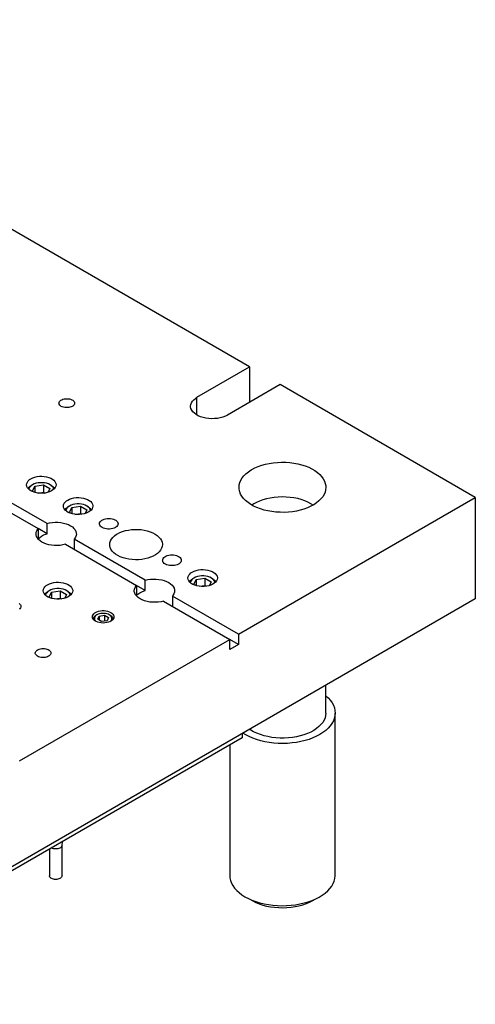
# Model space of a CAD drawing. Header units: inches. Extents: x 3 to 351, y 4 to 271.
# Tile 356 of 530: x 178 to 187, y 248 to 268. Entities that reach past the tile are written whole.
import ezdxf

# ---------------------------------------------------------------- set-up
doc = ezdxf.new("R2010")
doc.units = ezdxf.units.IN
doc.header["$LTSCALE"] = 0.5
doc.header["$MEASUREMENT"] = 0
doc.layers.add('DST', color=7, linetype='Continuous')

msp = doc.modelspace()

# ---------------------------------------------------------------- linework, layer by layer
at = {"layer": 'DST', "color": 254, "linetype": 'Continuous'}
for p, q in [((182.66, 260.843), (170.551, 267.834)), ((181.599, 260.231), (182.66, 260.843)), ((182.66, 260.843), (182.66, 260.129)), ((183.279, 260.486), (182.218, 259.873)), ((187.212, 258.215), (183.279, 260.486)), ((178.818, 260.113), (178.82, 260.129)), ((178.819, 260.105), (178.818, 260.113)), ((178.82, 260.129), (178.827, 260.144)), ((178.827, 260.144), (178.839, 260.158)), ((178.839, 260.158), (178.855, 260.171)), ((178.855, 260.171), (178.874, 260.182)), ((178.874, 260.182), (178.896, 260.191)), ((178.896, 260.191), (178.921, 260.198)), ((178.921, 260.198), (178.947, 260.202)), ((178.947, 260.202), (178.974, 260.203)), ((178.974, 260.203), (179.001, 260.202)), ((179.001, 260.202), (179.028, 260.198)), ((179.028, 260.198), (179.052, 260.191)), ((179.052, 260.191), (179.075, 260.182)), ((179.075, 260.182), (179.094, 260.171)), ((179.094, 260.171), (179.11, 260.158)), ((179.11, 260.158), (179.121, 260.144)), ((179.121, 260.144), (179.128, 260.129)), ((179.128, 260.129), (179.13, 260.113)), ((179.13, 260.113), (179.128, 260.098)), ((181.475, 260.086), (181.487, 260.12)), ((181.487, 260.12), (181.507, 260.152)), ((181.507, 260.152), (181.534, 260.182)), ((181.534, 260.182), (181.568, 260.21)), ((181.568, 260.21), (181.599, 260.231)), ((178.823, 260.09), (178.819, 260.105)), ((178.833, 260.075), (178.823, 260.09)), ((178.846, 260.062), (178.833, 260.075)), ((178.864, 260.049), (178.846, 260.062)), ((178.885, 260.039), (178.864, 260.049)), ((178.908, 260.031), (178.885, 260.039)), ((178.934, 260.026), (178.908, 260.031)), ((178.961, 260.023), (178.934, 260.026)), ((178.988, 260.023), (178.961, 260.023)), ((179.015, 260.026), (178.988, 260.023)), ((179.04, 260.031), (179.015, 260.026)), ((179.064, 260.039), (179.04, 260.031)), ((179.085, 260.049), (179.064, 260.039)), ((179.094, 260.055), (179.085, 260.049)), ((179.11, 260.068), (179.094, 260.055)), ((179.121, 260.082), (179.11, 260.068)), ((179.128, 260.098), (179.121, 260.082)), ((181.471, 260.052), (181.475, 260.086)), ((181.472, 260.038), (181.471, 260.052)), ((181.479, 260.004), (181.472, 260.038)), ((181.494, 259.971), (181.479, 260.004)), ((181.517, 259.939), (181.494, 259.971)), ((181.547, 259.91), (181.517, 259.939)), ((181.584, 259.883), (181.547, 259.91)), ((181.626, 259.859), (181.584, 259.883)), ((181.674, 259.839), (181.626, 259.859)), ((181.726, 259.823), (181.674, 259.839)), ((181.781, 259.81), (181.726, 259.823)), ((181.838, 259.803), (181.781, 259.81)), ((181.897, 259.8), (181.838, 259.803)), ((181.956, 259.801), (181.897, 259.8)), ((182.015, 259.807), (181.956, 259.801)), ((182.071, 259.817), (182.015, 259.807)), ((182.124, 259.832), (182.071, 259.817)), ((182.174, 259.851), (182.124, 259.832)), ((182.218, 259.873), (182.174, 259.851)), ((183.139, 258.913), (183.222, 258.921)), ((183.222, 258.921), (183.305, 258.924)), ((183.305, 258.924), (183.389, 258.923)), ((183.389, 258.923), (183.472, 258.917)), ((182.588, 258.693), (182.637, 258.733)), ((182.637, 258.733), (182.692, 258.769)), ((182.692, 258.769), (182.704, 258.776)), ((182.704, 258.776), (182.766, 258.809)), ((182.766, 258.809), (182.833, 258.838)), ((182.833, 258.838), (182.905, 258.863)), ((182.905, 258.863), (182.98, 258.884)), ((182.98, 258.884), (183.058, 258.901)), ((183.058, 258.901), (183.139, 258.913)), ((183.472, 258.917), (183.553, 258.906)), ((183.553, 258.906), (183.633, 258.891)), ((183.633, 258.891), (183.71, 258.872)), ((183.71, 258.872), (183.783, 258.849)), ((183.783, 258.849), (183.852, 258.822)), ((183.852, 258.822), (183.916, 258.791)), ((183.916, 258.791), (183.975, 258.756)), ((183.975, 258.756), (184.027, 258.719)), ((178.169, 258.498), (178.181, 258.525)), ((178.181, 258.525), (178.2, 258.551)), ((178.2, 258.551), (178.226, 258.575)), ((178.226, 258.575), (178.252, 258.591)), ((178.252, 258.591), (178.289, 258.609)), ((178.289, 258.609), (178.331, 258.624)), ((178.331, 258.624), (178.376, 258.634)), ((178.376, 258.634), (178.424, 258.64)), ((178.424, 258.64), (178.472, 258.641)), ((178.472, 258.641), (178.521, 258.638)), ((178.521, 258.638), (178.567, 258.63)), ((178.567, 258.63), (178.611, 258.618)), ((178.611, 258.618), (178.651, 258.602)), ((178.651, 258.602), (178.686, 258.582)), ((178.686, 258.582), (178.715, 258.56)), ((178.715, 258.56), (178.737, 258.535)), ((178.737, 258.535), (178.751, 258.508)), ((182.464, 258.515), (182.484, 258.562)), ((182.484, 258.562), (182.511, 258.608)), ((182.511, 258.608), (182.546, 258.651)), ((182.546, 258.651), (182.588, 258.693)), ((184.027, 258.719), (184.074, 258.678)), ((184.074, 258.678), (184.113, 258.636)), ((184.113, 258.636), (184.145, 258.591)), ((184.145, 258.591), (184.17, 258.545)), ((184.17, 258.545), (184.187, 258.498)), ((178.165, 258.47), (178.169, 258.498)), ((178.165, 258.466), (178.165, 258.47)), ((178.17, 258.438), (178.165, 258.466)), ((178.183, 258.411), (178.17, 258.438)), ((178.203, 258.386), (178.183, 258.411)), ((178.23, 258.362), (178.203, 258.386)), ((178.264, 258.342), (178.23, 258.362)), ((178.303, 258.325), (178.264, 258.342)), ((178.346, 258.312), (178.303, 258.325)), ((178.626, 258.327), (178.583, 258.314)), ((178.664, 258.345), (178.626, 258.327)), ((178.697, 258.365), (178.664, 258.345)), ((178.723, 258.389), (178.697, 258.365)), ((178.743, 258.415), (178.723, 258.389)), ((178.754, 258.442), (178.743, 258.415)), ((178.751, 258.508), (178.758, 258.48)), ((178.758, 258.47), (178.754, 258.442)), ((178.758, 258.48), (178.758, 258.47)), ((182.448, 258.419), (182.452, 258.467)), ((182.451, 258.378), (182.448, 258.419)), ((182.462, 258.33), (182.451, 258.378)), ((182.452, 258.467), (182.464, 258.515)), ((182.48, 258.283), (182.462, 258.33)), ((184.194, 258.371), (184.182, 258.323)), ((184.187, 258.498), (184.196, 258.45)), ((184.198, 258.419), (184.194, 258.371)), ((184.196, 258.45), (184.198, 258.419)), ((178.392, 258.303), (178.346, 258.312)), ((178.44, 258.299), (178.392, 258.303)), ((178.489, 258.299), (178.44, 258.299)), ((178.537, 258.304), (178.489, 258.299)), ((178.583, 258.314), (178.537, 258.304)), ((178.942, 258.122), (178.969, 258.146)), ((178.969, 258.146), (178.994, 258.163)), ((178.994, 258.163), (179.031, 258.181)), ((179.031, 258.181), (179.073, 258.195)), ((179.073, 258.195), (179.118, 258.206)), ((179.118, 258.206), (179.166, 258.211)), ((179.166, 258.211), (179.215, 258.213)), ((179.215, 258.213), (179.263, 258.209)), ((179.263, 258.209), (179.31, 258.202)), ((179.31, 258.202), (179.354, 258.189)), ((179.354, 258.189), (179.394, 258.173)), ((179.394, 258.173), (179.428, 258.154)), ((179.428, 258.154), (179.457, 258.131)), ((179.457, 258.131), (179.479, 258.106)), ((182.439, 255.459), (187.212, 258.215)), ((182.507, 258.237), (182.48, 258.283)), ((182.54, 258.193), (182.507, 258.237)), ((182.581, 258.151), (182.54, 258.193)), ((182.629, 258.111), (182.581, 258.151)), ((184.058, 258.145), (184.009, 258.106)), ((184.1, 258.187), (184.058, 258.145)), ((184.135, 258.23), (184.1, 258.187)), ((184.162, 258.276), (184.135, 258.23)), ((184.182, 258.323), (184.162, 258.276)), ((187.212, 258.215), (187.212, 256.174)), ((177.674, 258.006), (178.4, 257.587)), ((178.577, 257.689), (177.851, 258.108)), ((178.907, 258.041), (178.911, 258.069)), ((178.907, 258.038), (178.907, 258.041)), ((178.912, 258.01), (178.907, 258.038)), ((178.911, 258.069), (178.923, 258.097)), ((178.925, 257.983), (178.912, 258.01)), ((178.923, 258.097), (178.942, 258.122)), ((178.946, 257.957), (178.925, 257.983)), ((178.973, 257.934), (178.946, 257.957)), ((179.006, 257.913), (178.973, 257.934)), ((179.439, 257.937), (179.406, 257.916)), ((179.466, 257.96), (179.439, 257.937)), ((179.485, 257.986), (179.466, 257.96)), ((179.479, 258.106), (179.494, 258.079)), ((179.497, 258.013), (179.485, 257.986)), ((179.494, 258.079), (179.5, 258.051)), ((179.501, 258.041), (179.497, 258.013)), ((179.5, 258.051), (179.501, 258.041)), ((182.683, 258.074), (182.629, 258.111)), ((182.743, 258.041), (182.683, 258.074)), ((182.808, 258.01), (182.743, 258.041)), ((182.878, 257.984), (182.808, 258.01)), ((182.952, 257.961), (182.878, 257.984)), ((183.03, 257.943), (182.952, 257.961)), ((183.11, 257.929), (183.03, 257.943)), ((183.192, 257.92), (183.11, 257.929)), ((183.605, 257.941), (183.524, 257.927)), ((183.682, 257.958), (183.605, 257.941)), ((183.757, 257.98), (183.682, 257.958)), ((183.827, 258.006), (183.757, 257.98)), ((183.893, 258.036), (183.827, 258.006)), ((183.954, 258.069), (183.893, 258.036)), ((184.009, 258.106), (183.954, 258.069)), ((179.045, 257.897), (179.006, 257.913)), ((179.089, 257.884), (179.045, 257.897)), ((179.135, 257.875), (179.089, 257.884)), ((179.183, 257.87), (179.135, 257.875)), ((179.232, 257.871), (179.183, 257.87)), ((179.28, 257.876), (179.232, 257.871)), ((179.325, 257.885), (179.28, 257.876)), ((179.368, 257.899), (179.325, 257.885)), ((179.406, 257.916), (179.368, 257.899)), ((179.647, 257.721), (179.66, 257.738)), ((179.66, 257.738), (179.679, 257.754)), ((179.679, 257.754), (179.702, 257.767)), ((179.702, 257.767), (179.729, 257.778)), ((179.729, 257.778), (179.759, 257.786)), ((179.759, 257.786), (179.79, 257.791)), ((179.79, 257.791), (179.823, 257.792)), ((179.823, 257.792), (179.855, 257.791)), ((179.855, 257.791), (179.887, 257.786)), ((179.887, 257.786), (179.917, 257.778)), ((179.917, 257.778), (179.943, 257.767)), ((179.943, 257.767), (179.966, 257.754)), ((179.966, 257.754), (179.985, 257.738)), ((179.985, 257.738), (179.999, 257.721)), ((183.275, 257.915), (183.192, 257.92)), ((183.359, 257.914), (183.275, 257.915)), ((183.442, 257.919), (183.359, 257.914)), ((183.524, 257.927), (183.442, 257.919)), ((178.36, 257.513), (178.372, 257.545)), ((178.372, 257.545), (178.391, 257.576)), ((178.391, 257.576), (178.4, 257.587)), ((178.4, 257.587), (178.4, 257.383)), ((178.577, 257.485), (178.4, 257.587)), ((178.577, 257.689), (178.63, 257.702)), ((178.577, 257.485), (178.577, 257.689)), ((178.63, 257.702), (178.685, 257.71)), ((178.685, 257.71), (178.741, 257.714)), ((178.741, 257.714), (178.798, 257.714)), ((178.798, 257.714), (178.854, 257.708)), ((178.854, 257.708), (178.909, 257.699)), ((178.909, 257.699), (178.96, 257.685)), ((178.96, 257.685), (179.008, 257.667)), ((179.008, 257.667), (179.051, 257.645)), ((179.051, 257.645), (179.088, 257.62)), ((179.088, 257.62), (179.119, 257.592)), ((179.119, 257.592), (179.142, 257.563)), ((179.142, 257.563), (179.159, 257.531)), ((179.635, 257.684), (179.638, 257.703)), ((179.636, 257.675), (179.635, 257.684)), ((179.642, 257.656), (179.636, 257.675)), ((179.638, 257.703), (179.647, 257.721)), ((179.653, 257.638), (179.642, 257.656)), ((179.669, 257.622), (179.653, 257.638)), ((179.69, 257.608), (179.669, 257.622)), ((179.715, 257.596), (179.69, 257.608)), ((179.744, 257.586), (179.715, 257.596)), ((179.774, 257.58), (179.744, 257.586)), ((179.806, 257.576), (179.774, 257.58)), ((179.839, 257.576), (179.806, 257.576)), ((179.871, 257.58), (179.839, 257.576)), ((179.902, 257.586), (179.871, 257.58)), ((179.93, 257.596), (179.902, 257.586)), ((179.955, 257.608), (179.93, 257.596)), ((179.966, 257.615), (179.955, 257.608)), ((179.985, 257.63), (179.966, 257.615)), ((179.999, 257.647), (179.985, 257.63)), ((179.999, 257.721), (180.007, 257.703)), ((180.007, 257.665), (179.999, 257.647)), ((180.007, 257.703), (180.01, 257.684)), ((180.01, 257.684), (180.007, 257.665)), ((180.098, 257.529), (180.156, 257.546)), ((180.156, 257.546), (180.217, 257.559)), ((180.217, 257.559), (180.28, 257.568)), ((180.28, 257.568), (180.345, 257.572)), ((180.345, 257.572), (180.41, 257.572)), ((180.41, 257.572), (180.474, 257.567)), ((180.474, 257.567), (180.537, 257.557)), ((180.537, 257.557), (180.598, 257.543)), ((180.598, 257.543), (180.655, 257.525)), ((178.356, 257.48), (178.36, 257.513)), ((178.357, 257.462), (178.356, 257.48)), ((178.366, 257.429), (178.357, 257.462)), ((178.382, 257.398), (178.366, 257.429)), ((178.405, 257.368), (178.382, 257.398)), ((178.4, 257.383), (178.43, 257.411)), ((178.436, 257.34), (178.405, 257.368)), ((178.43, 257.411), (178.466, 257.436)), ((178.473, 257.315), (178.436, 257.34)), ((178.466, 257.436), (178.508, 257.459)), ((178.508, 257.459), (178.554, 257.478)), ((178.554, 257.478), (178.577, 257.485)), ((179.133, 257.384), (179.124, 257.373)), ((180.557, 256.546), (179.124, 257.373)), ((179.124, 257.373), (179.124, 257.169)), ((179.152, 257.415), (179.133, 257.384)), ((179.164, 257.447), (179.152, 257.415)), ((179.159, 257.531), (179.167, 257.498)), ((179.168, 257.48), (179.164, 257.447)), ((179.167, 257.498), (179.168, 257.48)), ((179.844, 257.303), (179.855, 257.34)), ((179.855, 257.34), (179.875, 257.376)), ((179.875, 257.376), (179.902, 257.41)), ((179.902, 257.41), (179.936, 257.442)), ((179.936, 257.442), (179.977, 257.472)), ((179.977, 257.472), (179.995, 257.483)), ((179.995, 257.483), (180.044, 257.508)), ((180.044, 257.508), (180.098, 257.529)), ((180.655, 257.525), (180.708, 257.503)), ((180.708, 257.503), (180.756, 257.477)), ((180.756, 257.477), (180.798, 257.448)), ((180.798, 257.448), (180.833, 257.417)), ((180.833, 257.417), (180.862, 257.383)), ((180.862, 257.383), (180.883, 257.347)), ((180.883, 257.347), (180.896, 257.311)), ((178.516, 257.293), (178.473, 257.315)), ((178.564, 257.275), (178.516, 257.293)), ((178.615, 257.261), (178.564, 257.275)), ((178.67, 257.252), (178.615, 257.261)), ((178.726, 257.246), (178.67, 257.252)), ((178.783, 257.246), (178.726, 257.246)), ((178.84, 257.25), (178.783, 257.246)), ((178.895, 257.258), (178.84, 257.25)), ((178.947, 257.271), (178.895, 257.258)), ((178.947, 257.271), (180.38, 256.444)), ((179.84, 257.266), (179.844, 257.303)), ((179.841, 257.243), (179.84, 257.266)), ((179.85, 257.206), (179.841, 257.243)), ((179.866, 257.17), (179.85, 257.206)), ((179.89, 257.135), (179.866, 257.17)), ((180.866, 257.155), (180.839, 257.121)), ((180.886, 257.191), (180.866, 257.155)), ((180.898, 257.228), (180.886, 257.191)), ((180.896, 257.311), (180.902, 257.273)), ((180.902, 257.266), (180.898, 257.228)), ((180.902, 257.273), (180.902, 257.266)), ((179.922, 257.102), (179.89, 257.135)), ((179.96, 257.071), (179.922, 257.102)), ((180.004, 257.044), (179.96, 257.071)), ((180.054, 257.019), (180.004, 257.044)), ((180.109, 256.999), (180.054, 257.019)), ((180.167, 256.982), (180.109, 256.999)), ((180.229, 256.97), (180.167, 256.982)), ((180.293, 256.962), (180.229, 256.97)), ((180.358, 256.959), (180.293, 256.962)), ((180.423, 256.961), (180.358, 256.959)), ((180.487, 256.966), (180.423, 256.961)), ((180.55, 256.977), (180.487, 256.966)), ((180.61, 256.992), (180.55, 256.977)), ((180.666, 257.011), (180.61, 256.992)), ((180.718, 257.033), (180.666, 257.011)), ((180.764, 257.06), (180.718, 257.033)), ((180.805, 257.089), (180.764, 257.06)), ((180.839, 257.121), (180.805, 257.089)), ((180.908, 256.949), (180.911, 256.968)), ((180.909, 256.94), (180.908, 256.949)), ((180.914, 256.921), (180.909, 256.94)), ((180.911, 256.968), (180.919, 256.986)), ((180.919, 256.986), (180.933, 257.003)), ((180.933, 257.003), (180.952, 257.019)), ((180.952, 257.019), (180.975, 257.032)), ((180.975, 257.032), (181.002, 257.043)), ((181.002, 257.043), (181.031, 257.051)), ((181.031, 257.051), (181.063, 257.056)), ((181.063, 257.056), (181.096, 257.058)), ((181.096, 257.058), (181.128, 257.056)), ((181.128, 257.056), (181.16, 257.051)), ((181.16, 257.051), (181.189, 257.043)), ((181.189, 257.043), (181.216, 257.032)), ((181.216, 257.032), (181.239, 257.019)), ((181.239, 257.019), (181.258, 257.003)), ((181.258, 257.003), (181.272, 256.986)), ((181.272, 256.986), (181.28, 256.968)), ((181.28, 256.968), (181.283, 256.949)), ((181.283, 256.949), (181.28, 256.931)), ((180.926, 256.904), (180.914, 256.921)), ((180.942, 256.887), (180.926, 256.904)), ((180.963, 256.873), (180.942, 256.887)), ((180.988, 256.861), (180.963, 256.873)), ((181.016, 256.851), (180.988, 256.861)), ((181.047, 256.845), (181.016, 256.851)), ((181.079, 256.842), (181.047, 256.845)), ((181.112, 256.842), (181.079, 256.842)), ((181.144, 256.845), (181.112, 256.842)), ((181.175, 256.851), (181.144, 256.845)), ((181.203, 256.861), (181.175, 256.851)), ((181.228, 256.873), (181.203, 256.861)), ((181.239, 256.88), (181.228, 256.873)), ((181.258, 256.895), (181.239, 256.88)), ((181.272, 256.912), (181.258, 256.895)), ((181.28, 256.931), (181.272, 256.912)), ((181.541, 256.732), (181.583, 256.746)), ((181.583, 256.746), (181.629, 256.756)), ((181.629, 256.756), (181.676, 256.762)), ((181.676, 256.762), (181.725, 256.763)), ((181.725, 256.763), (181.773, 256.76)), ((181.773, 256.76), (181.82, 256.752)), ((181.82, 256.752), (181.864, 256.74)), ((181.864, 256.74), (181.904, 256.724)), ((180.557, 256.546), (180.609, 256.559)), ((180.557, 256.342), (180.557, 256.546)), ((180.609, 256.559), (180.665, 256.567)), ((180.665, 256.567), (180.721, 256.571)), ((180.721, 256.571), (180.778, 256.571)), ((180.778, 256.571), (180.834, 256.565)), ((180.834, 256.565), (180.889, 256.556)), ((180.889, 256.556), (180.94, 256.542)), ((180.94, 256.542), (180.988, 256.524)), ((181.417, 256.592), (181.421, 256.62)), ((181.417, 256.588), (181.417, 256.592)), ((181.423, 256.56), (181.417, 256.588)), ((181.421, 256.62), (181.433, 256.647)), ((181.435, 256.533), (181.423, 256.56)), ((181.433, 256.647), (181.453, 256.673)), ((181.453, 256.673), (181.479, 256.697)), ((181.479, 256.697), (181.504, 256.713)), ((181.504, 256.713), (181.541, 256.732)), ((181.904, 256.724), (181.939, 256.704)), ((181.939, 256.704), (181.967, 256.682)), ((181.967, 256.682), (181.989, 256.657)), ((181.989, 256.657), (182.004, 256.63)), ((182.007, 256.564), (181.995, 256.537)), ((182.004, 256.63), (182.011, 256.602)), ((182.011, 256.592), (182.007, 256.564)), ((182.011, 256.602), (182.011, 256.592)), ((178.501, 256.337), (178.505, 256.365)), ((178.505, 256.365), (178.516, 256.392)), ((178.516, 256.392), (178.536, 256.418)), ((178.536, 256.418), (178.562, 256.442)), ((178.562, 256.442), (178.588, 256.458)), ((178.588, 256.458), (178.625, 256.476)), ((178.625, 256.476), (178.666, 256.491)), ((178.666, 256.491), (178.712, 256.501)), ((178.712, 256.501), (178.759, 256.507)), ((178.759, 256.507), (178.808, 256.508)), ((178.808, 256.508), (178.856, 256.505)), ((178.856, 256.505), (178.903, 256.497)), ((178.903, 256.497), (178.947, 256.485)), ((178.947, 256.485), (178.987, 256.469)), ((178.987, 256.469), (179.022, 256.449)), ((179.022, 256.449), (179.051, 256.427)), ((179.051, 256.427), (179.073, 256.401)), ((179.073, 256.401), (179.087, 256.375)), ((179.087, 256.375), (179.094, 256.347)), ((179.094, 256.347), (179.094, 256.337)), ((180.336, 256.337), (180.34, 256.37)), ((180.34, 256.37), (180.352, 256.402)), ((180.352, 256.402), (180.371, 256.433)), ((180.371, 256.433), (180.38, 256.444)), ((180.38, 256.444), (180.38, 256.24)), ((180.557, 256.342), (180.38, 256.444)), ((180.988, 256.524), (181.031, 256.502)), ((181.031, 256.502), (181.068, 256.477)), ((181.068, 256.477), (181.099, 256.449)), ((181.099, 256.449), (181.122, 256.419)), ((181.122, 256.419), (181.139, 256.388)), ((181.139, 256.388), (181.147, 256.355)), ((181.147, 256.355), (181.148, 256.337)), ((181.456, 256.508), (181.435, 256.533)), ((181.483, 256.485), (181.456, 256.508)), ((181.517, 256.464), (181.483, 256.485)), ((181.556, 256.447), (181.517, 256.464)), ((181.599, 256.434), (181.556, 256.447)), ((181.645, 256.425), (181.599, 256.434)), ((181.693, 256.421), (181.645, 256.425)), ((181.742, 256.421), (181.693, 256.421)), ((181.79, 256.426), (181.742, 256.421)), ((181.836, 256.436), (181.79, 256.426)), ((181.878, 256.449), (181.836, 256.436)), ((181.917, 256.467), (181.878, 256.449)), ((181.949, 256.487), (181.917, 256.467)), ((181.976, 256.511), (181.949, 256.487)), ((181.995, 256.537), (181.976, 256.511)), ((187.212, 256.174), (173.07, 248.009)), ((178.501, 256.333), (178.501, 256.337)), ((178.506, 256.305), (178.501, 256.333)), ((178.519, 256.278), (178.506, 256.305)), ((178.539, 256.253), (178.519, 256.278)), ((178.566, 256.229), (178.539, 256.253)), ((178.6, 256.209), (178.566, 256.229)), ((178.639, 256.192), (178.6, 256.209)), ((178.682, 256.179), (178.639, 256.192)), ((178.728, 256.17), (178.682, 256.179)), ((178.776, 256.166), (178.728, 256.17)), ((178.825, 256.166), (178.776, 256.166)), ((178.873, 256.171), (178.825, 256.166)), ((178.919, 256.181), (178.873, 256.171)), ((178.962, 256.194), (178.919, 256.181)), ((179, 256.212), (178.962, 256.194)), ((179.033, 256.232), (179, 256.212)), ((179.059, 256.256), (179.033, 256.232)), ((179.078, 256.282), (179.059, 256.256)), ((179.09, 256.309), (179.078, 256.282)), ((179.094, 256.337), (179.09, 256.309)), ((180.337, 256.319), (180.336, 256.337)), ((180.345, 256.286), (180.337, 256.319)), ((180.362, 256.255), (180.345, 256.286)), ((180.385, 256.225), (180.362, 256.255)), ((180.38, 256.24), (180.41, 256.268)), ((180.416, 256.197), (180.385, 256.225)), ((180.41, 256.268), (180.446, 256.293)), ((180.453, 256.172), (180.416, 256.197)), ((180.446, 256.293), (180.487, 256.316)), ((180.496, 256.15), (180.453, 256.172)), ((180.487, 256.316), (180.534, 256.334)), ((180.544, 256.132), (180.496, 256.15)), ((180.534, 256.334), (180.557, 256.342)), ((181.113, 256.241), (181.104, 256.23)), ((182.439, 255.459), (181.104, 256.23)), ((181.104, 256.23), (181.104, 256.026)), ((181.132, 256.272), (181.113, 256.241)), ((181.144, 256.304), (181.132, 256.272)), ((181.148, 256.337), (181.144, 256.304)), ((178.016, 256.079), (178.031, 256.066)), ((178.031, 255.975), (178.016, 255.963)), ((178.031, 256.066), (178.043, 256.051)), ((178.043, 255.99), (178.031, 255.975)), ((178.043, 256.051), (178.05, 256.036)), ((178.05, 256.005), (178.043, 255.99)), ((178.05, 256.036), (178.052, 256.021)), ((178.052, 256.021), (178.05, 256.005)), ((180.595, 256.118), (180.544, 256.132)), ((180.65, 256.109), (180.595, 256.118)), ((180.706, 256.103), (180.65, 256.109)), ((180.763, 256.103), (180.706, 256.103)), ((180.819, 256.107), (180.763, 256.103)), ((180.875, 256.115), (180.819, 256.107)), ((180.927, 256.128), (180.875, 256.115)), ((180.927, 256.128), (182.262, 255.357)), ((179.491, 255.811), (179.495, 255.833)), ((179.495, 255.79), (179.491, 255.811)), ((179.495, 255.833), (179.504, 255.854)), ((179.504, 255.769), (179.495, 255.79)), ((179.504, 255.854), (179.52, 255.874)), ((179.52, 255.749), (179.504, 255.769)), ((179.52, 255.874), (179.542, 255.892)), ((179.542, 255.731), (179.52, 255.749)), ((179.542, 255.892), (179.555, 255.9)), ((179.555, 255.9), (179.584, 255.914)), ((179.584, 255.914), (179.616, 255.925)), ((179.616, 255.925), (179.652, 255.932)), ((179.652, 255.932), (179.689, 255.936)), ((179.689, 255.936), (179.727, 255.936)), ((179.727, 255.936), (179.764, 255.932)), ((179.764, 255.932), (179.799, 255.925)), ((179.799, 255.925), (179.832, 255.914)), ((179.832, 255.914), (179.861, 255.9)), ((179.861, 255.9), (179.885, 255.883)), ((179.895, 255.749), (179.874, 255.731)), ((179.885, 255.883), (179.904, 255.864)), ((179.911, 255.769), (179.895, 255.749)), ((179.904, 255.864), (179.917, 255.844)), ((179.921, 255.79), (179.911, 255.769)), ((179.917, 255.844), (179.924, 255.822)), ((179.924, 255.811), (179.921, 255.79)), ((179.924, 255.822), (179.924, 255.811)), ((179.569, 255.716), (179.542, 255.731)), ((179.6, 255.703), (179.569, 255.716)), ((179.634, 255.694), (179.6, 255.703)), ((179.67, 255.688), (179.634, 255.694)), ((179.708, 255.686), (179.67, 255.688)), ((179.745, 255.688), (179.708, 255.686)), ((179.782, 255.694), (179.745, 255.688)), ((179.816, 255.703), (179.782, 255.694)), ((179.847, 255.716), (179.816, 255.703)), ((179.874, 255.731), (179.847, 255.716)), ((178.02, 252.908), (182.262, 255.357)), ((182.262, 255.153), (182.262, 255.357)), ((182.439, 255.255), (182.262, 255.357)), ((182.439, 255.459), (182.439, 255.255)), ((178.396, 255.151), (178.419, 255.16)), ((178.419, 255.16), (178.443, 255.166)), ((178.443, 255.166), (178.47, 255.17)), ((178.47, 255.17), (178.497, 255.172)), ((178.497, 255.172), (178.524, 255.17)), ((178.524, 255.17), (178.55, 255.166)), ((178.55, 255.166), (178.575, 255.16)), ((178.575, 255.16), (178.597, 255.151)), ((182.439, 255.255), (182.262, 255.153)), ((178.341, 255.082), (178.343, 255.097)), ((178.341, 255.074), (178.341, 255.082)), ((178.346, 255.058), (178.341, 255.074)), ((178.343, 255.097), (178.35, 255.112)), ((178.355, 255.044), (178.346, 255.058)), ((178.35, 255.112), (178.362, 255.127)), ((178.369, 255.03), (178.355, 255.044)), ((178.362, 255.127), (178.377, 255.14)), ((178.386, 255.018), (178.369, 255.03)), ((178.377, 255.14), (178.396, 255.151)), ((178.407, 255.008), (178.386, 255.018)), ((178.431, 255), (178.407, 255.008)), ((178.456, 254.995), (178.431, 255)), ((178.483, 254.992), (178.456, 254.995)), ((178.511, 254.992), (178.483, 254.992)), ((178.537, 254.995), (178.511, 254.992)), ((178.563, 255), (178.537, 254.995)), ((178.587, 255.008), (178.563, 255)), ((178.607, 255.018), (178.587, 255.008)), ((178.597, 255.151), (178.617, 255.14)), ((178.617, 255.024), (178.607, 255.018)), ((178.617, 255.14), (178.632, 255.127)), ((178.632, 255.037), (178.617, 255.024)), ((178.632, 255.127), (178.644, 255.112)), ((178.644, 255.051), (178.632, 255.037)), ((178.644, 255.112), (178.651, 255.097)), ((178.651, 255.066), (178.644, 255.051)), ((178.651, 255.097), (178.653, 255.082)), ((178.653, 255.082), (178.651, 255.066))]:
    msp.add_line(p, q, dxfattribs=at)
at = {"layer": 'DST', "color": 96, "linetype": 'Continuous'}
for p, q in [((181.599, 259.873), (181.599, 260.231)), ((184.198, 254.222), (184.247, 254.177)), ((184.247, 254.177), (184.289, 254.129)), ((184.289, 254.129), (184.324, 254.08)), ((184.324, 254.08), (184.351, 254.029)), ((184.351, 254.029), (184.37, 253.977)), ((184.37, 253.977), (184.382, 253.924)), ((184.182, 253.778), (184.162, 253.731)), ((184.194, 253.826), (184.182, 253.778)), ((184.198, 253.874), (184.194, 253.826)), ((184.369, 253.768), (184.35, 253.716)), ((184.381, 253.821), (184.369, 253.768)), ((184.385, 253.874), (184.381, 253.821)), ((184.382, 253.924), (184.385, 253.874)), ((184.385, 250.608), (184.385, 253.874)), ((184.058, 253.6), (184.009, 253.56)), ((184.1, 253.641), (184.058, 253.6)), ((184.135, 253.685), (184.1, 253.641)), ((184.162, 253.731), (184.135, 253.685)), ((184.245, 253.569), (184.195, 253.524)), ((184.287, 253.616), (184.245, 253.569)), ((184.322, 253.665), (184.287, 253.616)), ((184.35, 253.716), (184.322, 253.665)), ((182.582, 253.434), (182.526, 253.468)), ((182.65, 253.399), (182.582, 253.434)), ((182.724, 253.367), (182.65, 253.399)), ((182.683, 253.529), (182.659, 253.545)), ((182.743, 253.495), (182.683, 253.529)), ((182.808, 253.465), (182.743, 253.495)), ((182.878, 253.439), (182.808, 253.465)), ((182.952, 253.416), (182.878, 253.439)), ((183.03, 253.398), (182.952, 253.416)), ((183.11, 253.384), (183.03, 253.398)), ((183.192, 253.374), (183.11, 253.384)), ((183.275, 253.369), (183.192, 253.374)), ((183.359, 253.369), (183.275, 253.369)), ((183.442, 253.373), (183.359, 253.369)), ((183.524, 253.382), (183.442, 253.373)), ((183.605, 253.395), (183.524, 253.382)), ((183.682, 253.413), (183.605, 253.395)), ((183.757, 253.435), (183.682, 253.413)), ((183.827, 253.461), (183.757, 253.435)), ((183.893, 253.491), (183.827, 253.461)), ((183.937, 253.373), (183.86, 253.344)), ((183.954, 253.524), (183.893, 253.491)), ((184.01, 253.406), (183.937, 253.373)), ((184.009, 253.56), (183.954, 253.524)), ((184.078, 253.442), (184.01, 253.406)), ((184.14, 253.481), (184.078, 253.442)), ((184.195, 253.524), (184.14, 253.481)), ((182.26, 253.233), (182.26, 250.608)), ((182.802, 253.339), (182.724, 253.367)), ((182.885, 253.315), (182.802, 253.339)), ((182.97, 253.295), (182.885, 253.315)), ((183.058, 253.28), (182.97, 253.295)), ((183.149, 253.269), (183.058, 253.28)), ((183.24, 253.262), (183.149, 253.269)), ((183.332, 253.26), (183.24, 253.262)), ((183.424, 253.263), (183.332, 253.26)), ((183.516, 253.271), (183.424, 253.263)), ((183.605, 253.282), (183.516, 253.271)), ((183.693, 253.299), (183.605, 253.282)), ((183.778, 253.319), (183.693, 253.299)), ((183.86, 253.344), (183.778, 253.319)), ((178.877, 251.195), (178.871, 251.183)), ((178.879, 251.207), (178.877, 251.195)), ((178.879, 251.208), (178.879, 251.207)), ((178.671, 251.153), (178.664, 251.157)), ((178.689, 251.146), (178.671, 251.153)), ((178.709, 251.14), (178.689, 251.146)), ((178.73, 251.137), (178.709, 251.14)), ((178.752, 251.136), (178.73, 251.137)), ((178.773, 251.137), (178.752, 251.136)), ((178.795, 251.14), (178.773, 251.137)), ((178.815, 251.145), (178.795, 251.14)), ((178.833, 251.152), (178.815, 251.145)), ((178.849, 251.161), (178.833, 251.152)), ((178.862, 251.171), (178.849, 251.161)), ((178.871, 251.183), (178.862, 251.171)), ((182.26, 250.608), (182.264, 250.555)), ((184.38, 250.544), (184.385, 250.597)), ((184.385, 250.597), (184.385, 250.608)), ((182.264, 250.555), (182.276, 250.502)), ((182.276, 250.502), (182.296, 250.45)), ((182.296, 250.45), (182.324, 250.399)), ((182.324, 250.399), (182.359, 250.35)), ((184.316, 250.389), (184.345, 250.44)), ((184.345, 250.44), (184.366, 250.491)), ((184.366, 250.491), (184.38, 250.544)), ((182.359, 250.35), (182.401, 250.303)), ((182.401, 250.303), (182.451, 250.258)), ((182.451, 250.258), (182.506, 250.215)), ((182.506, 250.215), (182.568, 250.176)), ((184.064, 250.168), (184.127, 250.207)), ((184.127, 250.207), (184.185, 250.249)), ((184.185, 250.249), (184.235, 250.293)), ((184.235, 250.293), (184.279, 250.34)), ((184.279, 250.34), (184.316, 250.389)), ((182.568, 250.176), (182.636, 250.14)), ((182.636, 250.14), (182.709, 250.107)), ((182.709, 250.107), (182.786, 250.078)), ((182.786, 250.078), (182.868, 250.053)), ((182.868, 250.053), (182.953, 250.033)), ((182.953, 250.033), (183.04, 250.016)), ((183.04, 250.016), (183.13, 250.005)), ((183.13, 250.005), (183.222, 249.997)), ((183.406, 249.996), (183.497, 250.003)), ((183.497, 250.003), (183.587, 250.014)), ((183.587, 250.014), (183.676, 250.029)), ((183.676, 250.029), (183.761, 250.049)), ((183.761, 250.049), (183.843, 250.073)), ((183.843, 250.073), (183.922, 250.101)), ((183.922, 250.101), (183.996, 250.133)), ((183.996, 250.133), (184.064, 250.168)), ((183.222, 249.997), (183.314, 249.994)), ((183.314, 249.994), (183.406, 249.996))]:
    msp.add_line(p, q, dxfattribs=at)
at = {"layer": 'DST', "color": 132, "linetype": 'Continuous'}
for p, q in [((178.195, 258.394), (178.214, 258.42)), ((178.213, 258.381), (178.212, 258.377)), ((178.22, 258.405), (178.213, 258.381)), ((178.214, 258.42), (178.24, 258.442)), ((178.235, 258.429), (178.22, 258.405)), ((178.257, 258.451), (178.235, 258.429)), ((178.24, 258.442), (178.263, 258.457)), ((178.285, 258.47), (178.257, 258.451)), ((178.285, 258.47), (178.263, 258.457)), ((178.318, 258.486), (178.285, 258.47)), ((178.285, 258.47), (178.285, 258.47)), ((178.287, 258.341), (178.334, 258.442)), ((178.33, 258.316), (178.287, 258.341)), ((178.356, 258.499), (178.318, 258.486)), ((178.334, 258.442), (178.508, 258.469)), ((178.334, 258.442), (178.334, 258.315)), ((178.397, 258.507), (178.356, 258.499)), ((178.44, 258.512), (178.397, 258.507)), ((178.483, 258.512), (178.44, 258.512)), ((178.526, 258.507), (178.483, 258.512)), ((178.508, 258.469), (178.636, 258.395)), ((178.508, 258.469), (178.508, 258.32)), ((178.567, 258.499), (178.526, 258.507)), ((178.605, 258.486), (178.567, 258.499)), ((178.636, 258.395), (178.6, 258.319)), ((178.638, 258.47), (178.605, 258.486)), ((178.66, 258.457), (178.638, 258.47)), ((178.642, 258.468), (178.638, 258.47)), ((178.67, 258.448), (178.642, 258.468)), ((178.66, 258.457), (178.691, 258.436)), ((178.691, 258.426), (178.67, 258.448)), ((178.691, 258.436), (178.715, 258.413)), ((178.705, 258.402), (178.691, 258.426)), ((178.711, 258.377), (178.705, 258.402)), ((178.715, 258.413), (178.728, 258.394)), ((178.397, 258.303), (178.508, 258.32)), ((178.508, 258.32), (178.536, 258.304)), ((178.938, 257.966), (178.956, 257.991)), ((178.963, 257.977), (178.955, 257.952)), ((178.955, 257.952), (178.955, 257.949)), ((178.956, 257.991), (178.982, 258.014)), ((178.977, 258), (178.963, 257.977)), ((178.999, 258.022), (178.977, 258)), ((178.982, 258.014), (179.005, 258.029)), ((179.027, 258.041), (178.999, 258.022)), ((179.027, 258.041), (179.005, 258.029)), ((179.061, 258.058), (179.027, 258.041)), ((179.027, 258.041), (179.027, 258.041)), ((179.03, 257.912), (179.076, 258.013)), ((179.098, 258.07), (179.061, 258.058)), ((179.076, 258.013), (179.251, 258.04)), ((179.076, 258.013), (179.076, 257.887)), ((179.139, 258.079), (179.098, 258.07)), ((179.182, 258.083), (179.139, 258.079)), ((179.226, 258.083), (179.182, 258.083)), ((179.269, 258.079), (179.226, 258.083)), ((179.251, 258.04), (179.378, 257.966)), ((179.251, 258.04), (179.251, 257.891)), ((179.31, 258.07), (179.269, 258.079)), ((179.347, 258.058), (179.31, 258.07)), ((179.378, 257.966), (179.343, 257.89)), ((179.381, 258.041), (179.347, 258.058)), ((179.403, 258.029), (179.381, 258.041)), ((179.385, 258.039), (179.381, 258.041)), ((179.412, 258.019), (179.385, 258.039)), ((179.403, 258.029), (179.433, 258.008)), ((179.433, 257.997), (179.412, 258.019)), ((179.433, 258.008), (179.458, 257.984)), ((179.447, 257.973), (179.433, 257.997)), ((179.454, 257.949), (179.447, 257.973)), ((179.458, 257.984), (179.47, 257.966)), ((179.072, 257.888), (179.03, 257.912)), ((179.139, 257.874), (179.251, 257.891)), ((179.251, 257.891), (179.278, 257.875)), ((181.448, 256.517), (181.467, 256.542)), ((181.467, 256.542), (181.493, 256.565)), ((181.488, 256.551), (181.473, 256.527)), ((181.509, 256.573), (181.488, 256.551)), ((181.493, 256.565), (181.515, 256.579)), ((181.537, 256.592), (181.509, 256.573)), ((181.537, 256.592), (181.515, 256.579)), ((181.571, 256.608), (181.537, 256.592)), ((181.537, 256.592), (181.537, 256.592)), ((181.54, 256.463), (181.587, 256.564)), ((181.609, 256.621), (181.571, 256.608)), ((181.587, 256.564), (181.761, 256.591)), ((181.587, 256.564), (181.587, 256.437)), ((181.65, 256.629), (181.609, 256.621)), ((181.692, 256.634), (181.65, 256.629)), ((181.736, 256.634), (181.692, 256.634)), ((181.779, 256.629), (181.736, 256.634)), ((181.761, 256.591), (181.889, 256.517)), ((181.761, 256.591), (181.761, 256.442)), ((181.82, 256.621), (181.779, 256.629)), ((181.858, 256.608), (181.82, 256.621)), ((181.891, 256.592), (181.858, 256.608)), ((181.913, 256.579), (181.891, 256.592)), ((181.895, 256.59), (181.891, 256.592)), ((181.922, 256.57), (181.895, 256.59)), ((181.913, 256.579), (181.944, 256.558)), ((181.943, 256.548), (181.922, 256.57)), ((181.957, 256.524), (181.943, 256.548)), ((181.944, 256.558), (181.968, 256.535)), ((178.654, 256.353), (178.621, 256.337)), ((178.692, 256.366), (178.654, 256.353)), ((178.733, 256.374), (178.692, 256.366)), ((178.776, 256.379), (178.733, 256.374)), ((178.819, 256.379), (178.776, 256.379)), ((178.862, 256.374), (178.819, 256.379)), ((178.903, 256.366), (178.862, 256.374)), ((178.941, 256.353), (178.903, 256.366)), ((178.974, 256.337), (178.941, 256.353)), ((181.473, 256.527), (181.465, 256.503)), ((181.465, 256.503), (181.465, 256.499)), ((181.583, 256.439), (181.54, 256.463)), ((181.65, 256.425), (181.761, 256.442)), ((181.761, 256.442), (181.789, 256.426)), ((181.889, 256.517), (181.853, 256.441)), ((181.964, 256.499), (181.957, 256.524)), ((181.968, 256.535), (181.981, 256.517)), ((178.531, 256.261), (178.55, 256.286)), ((178.556, 256.272), (178.548, 256.248)), ((178.548, 256.248), (178.548, 256.244)), ((178.55, 256.286), (178.576, 256.309)), ((178.571, 256.296), (178.556, 256.272)), ((178.593, 256.318), (178.571, 256.296)), ((178.576, 256.309), (178.599, 256.324)), ((178.621, 256.337), (178.593, 256.318)), ((178.621, 256.337), (178.599, 256.324)), ((178.621, 256.337), (178.621, 256.337)), ((178.623, 256.208), (178.67, 256.309)), ((178.666, 256.183), (178.623, 256.208)), ((178.67, 256.309), (178.844, 256.336)), ((178.67, 256.309), (178.67, 256.182)), ((178.733, 256.17), (178.844, 256.187)), ((178.844, 256.336), (178.972, 256.262)), ((178.844, 256.336), (178.844, 256.187)), ((178.844, 256.187), (178.872, 256.171)), ((178.972, 256.262), (178.936, 256.185)), ((178.996, 256.324), (178.974, 256.337)), ((178.978, 256.335), (178.974, 256.337)), ((179.006, 256.315), (178.978, 256.335)), ((178.996, 256.324), (179.027, 256.303)), ((179.026, 256.293), (179.006, 256.315)), ((179.04, 256.269), (179.026, 256.293)), ((179.027, 256.303), (179.051, 256.28)), ((179.047, 256.244), (179.04, 256.269)), ((179.051, 256.28), (179.064, 256.261)), ((179.511, 255.763), (179.514, 255.783)), ((179.511, 255.763), (179.511, 255.759)), ((179.511, 255.759), (179.511, 255.763)), ((179.514, 255.783), (179.523, 255.802)), ((179.523, 255.802), (179.537, 255.82)), ((179.537, 255.806), (179.531, 255.788)), ((179.531, 255.788), (179.531, 255.77)), ((179.531, 255.77), (179.537, 255.753)), ((179.537, 255.82), (179.557, 255.836)), ((179.547, 255.822), (179.537, 255.806)), ((179.537, 255.753), (179.547, 255.736)), ((179.563, 255.838), (179.547, 255.822)), ((179.557, 255.836), (179.569, 255.844)), ((179.583, 255.852), (179.563, 255.838)), ((179.583, 255.852), (179.569, 255.844)), ((179.606, 255.863), (179.583, 255.852)), ((179.583, 255.852), (179.583, 255.852)), ((179.598, 255.762), (179.627, 255.826)), ((179.678, 255.716), (179.598, 255.762)), ((179.633, 255.872), (179.606, 255.863)), ((179.627, 255.826), (179.737, 255.843)), ((179.627, 255.826), (179.627, 255.745)), ((179.662, 255.878), (179.633, 255.872)), ((179.692, 255.881), (179.662, 255.878)), ((179.723, 255.881), (179.692, 255.881)), ((179.754, 255.878), (179.723, 255.881)), ((179.737, 255.843), (179.818, 255.796)), ((179.737, 255.843), (179.737, 255.725)), ((179.783, 255.872), (179.754, 255.878)), ((179.809, 255.863), (179.783, 255.872)), ((179.818, 255.796), (179.788, 255.733)), ((179.833, 255.852), (179.809, 255.863)), ((179.847, 255.844), (179.833, 255.852)), ((179.841, 255.846), (179.833, 255.852)), ((179.86, 255.832), (179.841, 255.846)), ((179.847, 255.844), (179.869, 255.828)), ((179.873, 255.816), (179.86, 255.832)), ((179.869, 255.828), (179.886, 255.811)), ((179.882, 255.799), (179.873, 255.816)), ((179.875, 255.746), (179.883, 255.763)), ((179.885, 255.781), (179.882, 255.799)), ((179.883, 255.763), (179.885, 255.781)), ((179.886, 255.811), (179.898, 255.793)), ((179.898, 255.793), (179.904, 255.773)), ((179.904, 255.773), (179.905, 255.763)), ((179.905, 255.759), (179.905, 255.763)), ((179.905, 255.763), (179.905, 255.759)), ((179.547, 255.736), (179.563, 255.721)), ((179.563, 255.721), (179.57, 255.715)), ((179.788, 255.733), (179.678, 255.716)), ((179.846, 255.715), (179.863, 255.73)), ((179.863, 255.73), (179.875, 255.746)), ((182.51, 253.377), (175.792, 249.499)), ((182.51, 253.459), (182.51, 253.377))]:
    msp.add_line(p, q, dxfattribs=at)
at = {"layer": 'DST', "color": 136, "linetype": 'Continuous'}
for p, q in [((182.862, 258.142), (182.798, 258.113)), ((182.93, 258.166), (182.862, 258.142)), ((183.002, 258.187), (182.93, 258.166)), ((183.078, 258.203), (183.002, 258.187)), ((183.156, 258.215), (183.078, 258.203)), ((183.236, 258.222), (183.156, 258.215)), ((183.316, 258.225), (183.236, 258.222)), ((183.397, 258.223), (183.316, 258.225)), ((183.476, 258.216), (183.397, 258.223)), ((183.555, 258.205), (183.476, 258.216)), ((183.631, 258.19), (183.555, 258.205)), ((183.704, 258.17), (183.631, 258.19)), ((183.773, 258.146), (183.704, 258.17)), ((183.838, 258.119), (183.773, 258.146)), ((182.748, 258.087), (182.704, 258.062)), ((182.748, 258.087), (182.706, 258.061)), ((182.798, 258.113), (182.748, 258.087)), ((183.897, 258.087), (183.838, 258.119)), ((183.942, 258.062), (183.897, 258.087)), ((183.94, 258.061), (183.897, 258.087)), ((184.198, 253.874), (184.198, 254.433)), ((182.666, 250.126), (182.724, 250.091)), ((182.724, 250.091), (182.787, 250.06)), ((182.787, 250.06), (182.856, 250.032)), ((182.856, 250.032), (182.928, 250.008)), ((182.928, 250.008), (183.005, 249.988)), ((183.657, 249.992), (183.733, 250.013)), ((183.733, 250.013), (183.805, 250.037)), ((183.805, 250.037), (183.872, 250.066)), ((183.872, 250.066), (183.935, 250.098)), ((183.935, 250.098), (183.98, 250.126)), ((183.005, 249.988), (183.084, 249.973)), ((183.084, 249.973), (183.165, 249.962)), ((183.165, 249.962), (183.248, 249.956)), ((183.248, 249.956), (183.332, 249.954)), ((183.332, 249.954), (183.415, 249.957)), ((183.415, 249.957), (183.498, 249.964)), ((183.498, 249.964), (183.579, 249.976)), ((183.579, 249.976), (183.657, 249.992))]:
    msp.add_line(p, q, dxfattribs=at)
at = {"layer": 'DST', "color": 9, "linetype": 'Continuous'}
for p, q in [((178.879, 251.208), (178.89, 251.288)), ((178.879, 250.596), (178.879, 251.208)), ((178.627, 251.136), (178.627, 250.596)), ((178.629, 250.583), (178.627, 250.596)), ((178.879, 250.596), (178.877, 250.583)), ((178.635, 250.571), (178.629, 250.583)), ((178.644, 250.56), (178.635, 250.571)), ((178.657, 250.549), (178.644, 250.56)), ((178.672, 250.54), (178.657, 250.549)), ((178.69, 250.533), (178.672, 250.54)), ((178.71, 250.528), (178.69, 250.533)), ((178.731, 250.524), (178.71, 250.528)), ((178.753, 250.523), (178.731, 250.524)), ((178.775, 250.524), (178.753, 250.523)), ((178.796, 250.528), (178.775, 250.524)), ((178.816, 250.533), (178.796, 250.528)), ((178.834, 250.54), (178.816, 250.533)), ((178.85, 250.549), (178.834, 250.54)), ((178.862, 250.56), (178.85, 250.549)), ((178.872, 250.571), (178.862, 250.56)), ((178.877, 250.583), (178.872, 250.571))]:
    msp.add_line(p, q, dxfattribs=at)

doc.saveas('drawing.dxf')
